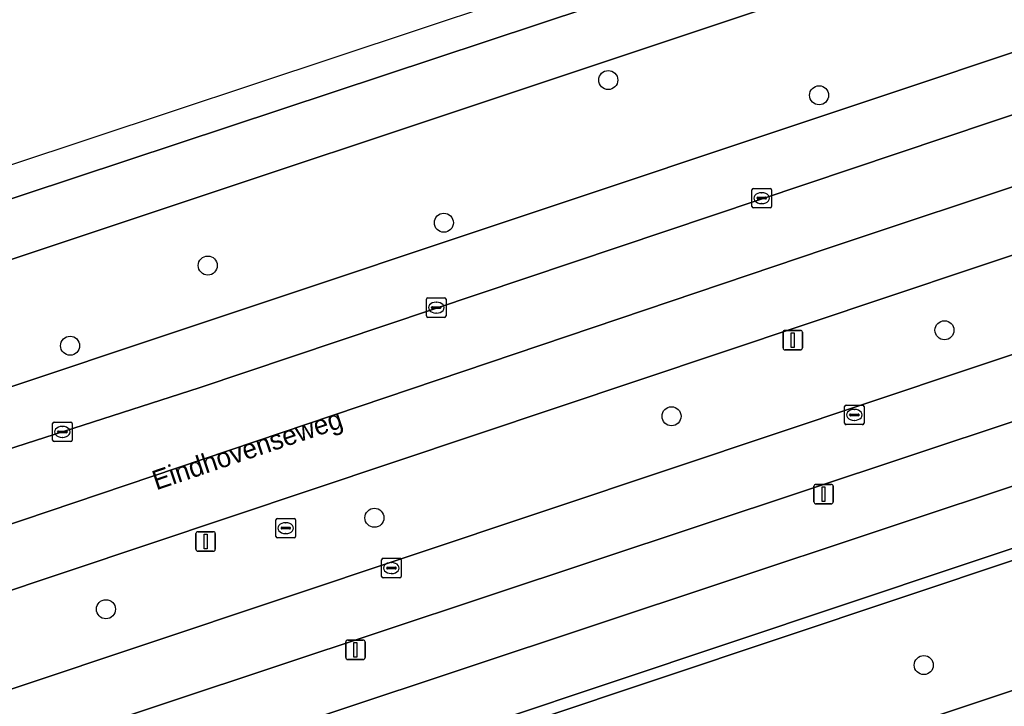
# Model space of a CAD drawing. Extents: x 162082 to 163401, y 388089 to 388636.
# Drawn here: x 162323.5 to 162374, y 388530.6 to 388565.9 of the extents above; entities that cross this region are included whole.
import ezdxf

# ---------------------------------------------------------------- set-up
doc = ezdxf.new("R2010")
doc.units = 0
for name, color, linetype in [('IMGEO_Berm_groen', 7, 'Continuous'), ('IMGEO_Boom', 7, 'Continuous'), ('IMGEO_Fietspad_gesloten', 7, 'Continuous'), ('IMGEO_Groenvoorziening', 7, 'Continuous'), ('IMGEO_Kolk', 7, 'Continuous'), ('IMGEO_Lichtmast', 7, 'Continuous'), ('IMGEO_Loofbos', 7, 'Continuous'), ('IMGEO_Muur', 7, 'Continuous'), ('IMGEO_Openbare_ruimte_label', 7, 'Continuous'), ('IMGEO_Rijbaan_lokaal_open', 7, 'Continuous'), ('IMGEO_Rijbaan_regionaal_gesloten', 7, 'Continuous'), ('IMGEO_Rioolput', 7, 'Continuous'), ('IMGEO_Voetpad_open', 7, 'Continuous')]:
    doc.layers.add(name, color=color, linetype=linetype)

msp = doc.modelspace()

# ---------------------------------------------------------------- linework, layer by layer
at = {"layer": 'IMGEO_Berm_groen'}
for points in [[(162305.451, 388538.219), (162332.69, 388546.968), (162399.716, 388569.478), (162413.989, 388574.473), (162418.106, 388576.047), (162437.195, 388583.81), (162451.904, 388590.81), (162455.673, 388592.786), (162460.253, 388595.296), (162464.345, 388597.791), (162461.385, 388602.688), (162459.602, 388602.099), (162456.539, 388601.383), (162452.615, 388600.64), (162439.781, 388596.97), (162433.475, 388594.699), (162421.176, 388590.09), (162415.71, 388587.948), (162412.543, 388586.743), (162399.669, 388582.113), (162384.419, 388576.999), (162260.365, 388535.934)], [(162520.527, 388586.182), (162520.922, 388586.037), (162527.032, 388580.803), (162527.255, 388580.37), (162527.4, 388578.214), (162528.501, 388578.326), (162528.996, 388578.377), (162528.682, 388581.286), (162520.573, 388588.069), (162515.7, 388587.719), (162508.323, 388586.366), (162506.331, 388585.858), (162500, 388583.748), (162408.33, 388553.192), (162359.569, 388536.999), (162273.308, 388508.352), (162273.962, 388506.386), (162287.972, 388511.055), (162288.31, 388509.989), (162413.523, 388551.803)], [(162357.09, 388542.897), (162402.477, 388558.046), (162401.536, 388560.825), (162393.989, 388558.325), (162393.435, 388559.99), (162385.385, 388557.433), (162355.218, 388547.35), (162313.324, 388533.347), (162266.789, 388517.649), (162245.171, 388510.356)], [(162247.329, 388506.185), (162270.419, 388514.23), (162302.958, 388524.829), (162357.09, 388542.897)]]:
    msp.add_lwpolyline(points, dxfattribs=at)
msp.add_lwpolyline([(162430.761, 388588.441), (162430.463, 388588.22), (162408.858, 388575.655), (162274.873, 388530.968), (162272.85, 388536.857), (162406.099, 388581.211), (162429.543, 388590.327), (162429.659, 388590.362), (162430.028, 388590.392), (162430.388, 388590.303), (162430.701, 388590.105), (162430.935, 388589.817), (162431.065, 388589.47), (162431.078, 388589.1), (162430.973, 388588.744)], close=True, dxfattribs=at)
at = {"layer": 'IMGEO_Boom'}
for centre in [(162353.695, 388562.76), (162364.517, 388561.979), (162345.257, 388555.443), (162333.138, 388553.246), (162370.951, 388549.929), (162326.072, 388549.135), (162356.943, 388545.517), (162341.692, 388540.313), (162327.914, 388535.622), (162369.89, 388532.758)]:
    msp.add_circle(centre, 0.489, dxfattribs=at)
at = {"layer": 'IMGEO_Fietspad_gesloten'}
for points in [[(162492.774, 388587.939), (162492.195, 388587.649), (162489.47, 388586.723), (162488.602, 388586.42), (162488.512, 388586.676), (162456.343, 388575.895), (162456.446, 388575.59), (162435.489, 388568.8), (162417.299, 388562.993), (162403.893, 388558.518), (162404.011, 388558.16), (162402.599, 388557.685), (162402.477, 388558.046), (162357.09, 388542.897), (162302.958, 388524.829), (162270.419, 388514.23), (162247.329, 388506.185)], [(162245.441, 388505.444), (162247.114, 388502.698), (162249.604, 388503.789), (162358.353, 388539.891), (162407.328, 388556.149)]]:
    msp.add_lwpolyline(points, dxfattribs=at)
at = {"layer": 'IMGEO_Groenvoorziening'}
msp.add_lwpolyline([(162289.858, 388503.273), (162391.677, 388537.203), (162407.598, 388536.86), (162407.72, 388541.754), (162405.921, 388548.632), (162287.922, 388509.227)], close=True, dxfattribs=at)
at = {"layer": 'IMGEO_Kolk'}
for p, q in [((162361.07, 388556.278), (162361.07, 388557.13)), ((162361.145, 388557.204), (162361.997, 388557.204)), ((162362.071, 388557.13), (162362.071, 388556.278)), ((162361.329, 388556.698), (162361.329, 388556.71)), ((162361.767, 388556.661), (162361.369, 388556.661)), ((162361.372, 388556.747), (162361.77, 388556.747)), ((162361.558, 388556.984), (162361.583, 388556.984)), ((162361.813, 388556.71), (162361.813, 388556.698)), ((162361.997, 388556.204), (162361.145, 388556.204)), ((162361.581, 388556.424), (162361.556, 388556.424)), ((162344.366, 388550.663), (162344.366, 388551.515)), ((162344.441, 388551.589), (162345.293, 388551.589)), ((162345.367, 388551.515), (162345.367, 388550.663)), ((162344.625, 388551.083), (162344.625, 388551.095)), ((162345.063, 388551.046), (162344.665, 388551.046)), ((162344.668, 388551.132), (162345.066, 388551.132)), ((162344.854, 388551.369), (162344.879, 388551.369)), ((162345.109, 388551.095), (162345.109, 388551.083)), ((162345.293, 388550.589), (162344.441, 388550.589)), ((162344.877, 388550.809), (162344.852, 388550.809)), ((162365.824, 388545.161), (162365.824, 388546.013)), ((162365.899, 388546.087), (162366.751, 388546.087)), ((162366.825, 388546.013), (162366.825, 388545.161)), ((162366.083, 388545.581), (162366.083, 388545.593)), ((162366.521, 388545.544), (162366.123, 388545.544)), ((162366.126, 388545.63), (162366.524, 388545.63)), ((162366.312, 388545.867), (162366.337, 388545.867)), ((162366.567, 388545.593), (162366.567, 388545.581)), ((162325.175, 388544.29), (162325.175, 388545.142)), ((162325.25, 388545.216), (162326.102, 388545.216)), ((162325.663, 388544.996), (162325.688, 388544.996)), ((162326.176, 388545.142), (162326.176, 388544.29)), ((162366.751, 388545.087), (162365.899, 388545.087)), ((162366.335, 388545.307), (162366.31, 388545.307)), ((162325.434, 388544.71), (162325.434, 388544.722)), ((162325.872, 388544.673), (162325.474, 388544.673)), ((162325.477, 388544.759), (162325.875, 388544.759)), ((162325.686, 388544.436), (162325.661, 388544.436)), ((162325.918, 388544.722), (162325.918, 388544.71)), ((162326.102, 388544.216), (162325.25, 388544.216)), ((162342.064, 388537.307), (162342.064, 388538.159)), ((162342.139, 388538.233), (162342.991, 388538.233)), ((162342.552, 388538.013), (162342.577, 388538.013)), ((162343.065, 388538.159), (162343.065, 388537.307)), ((162342.323, 388537.727), (162342.323, 388537.739)), ((162342.761, 388537.69), (162342.363, 388537.69)), ((162342.366, 388537.776), (162342.764, 388537.776)), ((162342.575, 388537.453), (162342.55, 388537.453)), ((162342.807, 388537.739), (162342.807, 388537.727)), ((162342.991, 388537.233), (162342.139, 388537.233))]:
    msp.add_line(p, q, dxfattribs=at)
for points in [[(162361.07, 388556.278), (162361.07, 388557.13)], [(162361.145, 388557.204), (162361.997, 388557.204)], [(162362.071, 388557.13), (162362.071, 388556.278)], [(162361.997, 388556.204), (162361.145, 388556.204)], [(162344.366, 388550.663), (162344.366, 388551.515)], [(162344.441, 388551.589), (162345.293, 388551.589)], [(162345.367, 388551.515), (162345.367, 388550.663)], [(162345.293, 388550.589), (162344.441, 388550.589)], [(162365.824, 388545.161), (162365.824, 388546.013)], [(162365.899, 388546.087), (162366.751, 388546.087)], [(162366.825, 388546.013), (162366.825, 388545.161)], [(162325.175, 388544.29), (162325.175, 388545.142)], [(162325.25, 388545.216), (162326.102, 388545.216)], [(162326.176, 388545.142), (162326.176, 388544.29)], [(162366.751, 388545.087), (162365.899, 388545.087)], [(162326.102, 388544.216), (162325.25, 388544.216)], [(162342.064, 388537.307), (162342.064, 388538.159)], [(162342.139, 388538.233), (162342.991, 388538.233)], [(162343.065, 388538.159), (162343.065, 388537.307)], [(162342.991, 388537.233), (162342.139, 388537.233)]]:
    msp.add_lwpolyline(points, dxfattribs=at)
for centre, radius, start, end in [((162361.147, 388557.128), 0.0765, 91.552, 178.448), ((162361.147, 388557.128), 0.0765, 91.552, 178.448), ((162361.995, 388557.128), 0.0765, 1.552, 88.448), ((162361.995, 388557.128), 0.0765, 1.552, 88.448), ((162361.369, 388556.707), 0.0403, 85.8775, 175.7526), ((162361.366, 388556.697), 0.0366, 178.938, 274.7102), ((162361.77, 388556.704), 0.043, 264.8664, 352.4533), ((162361.774, 388556.709), 0.0386, 1.7309, 96.639), ((162361.147, 388556.28), 0.0765, 181.552, 268.448), ((162361.147, 388556.28), 0.0765, 181.552, 268.448), ((162361.995, 388556.28), 0.0765, 271.552, 358.448), ((162361.995, 388556.28), 0.0765, 271.552, 358.448), ((162344.443, 388551.513), 0.0765, 91.552, 178.448), ((162344.443, 388551.513), 0.0765, 91.552, 178.448), ((162345.291, 388551.513), 0.0765, 1.552, 88.448), ((162345.291, 388551.513), 0.0765, 1.552, 88.448), ((162344.665, 388551.092), 0.0403, 85.8775, 175.7526), ((162344.662, 388551.082), 0.0366, 178.938, 274.7102), ((162345.066, 388551.089), 0.043, 264.8664, 352.4533), ((162345.07, 388551.094), 0.0386, 1.7309, 96.639), ((162344.443, 388550.665), 0.0765, 181.552, 268.448), ((162344.443, 388550.665), 0.0765, 181.552, 268.448), ((162345.291, 388550.665), 0.0765, 271.552, 358.448), ((162345.291, 388550.665), 0.0765, 271.552, 358.448), ((162365.901, 388546.011), 0.0765, 91.552, 178.448), ((162365.901, 388546.011), 0.0765, 91.552, 178.448), ((162366.749, 388546.011), 0.0765, 1.552, 88.448), ((162366.749, 388546.011), 0.0765, 1.552, 88.448), ((162366.123, 388545.59), 0.0403, 85.8775, 175.7526), ((162366.12, 388545.58), 0.0366, 178.938, 274.7102), ((162366.524, 388545.587), 0.043, 264.8664, 352.4533), ((162366.528, 388545.592), 0.0386, 1.7309, 96.639), ((162325.252, 388545.14), 0.0765, 91.552, 178.448), ((162325.252, 388545.14), 0.0765, 91.552, 178.448), ((162326.1, 388545.14), 0.0765, 1.552, 88.448), ((162326.1, 388545.14), 0.0765, 1.552, 88.448), ((162365.901, 388545.163), 0.0765, 181.552, 268.448), ((162365.901, 388545.163), 0.0765, 181.552, 268.448), ((162366.749, 388545.163), 0.0765, 271.552, 358.448), ((162366.749, 388545.163), 0.0765, 271.552, 358.448), ((162325.474, 388544.719), 0.0403, 85.8775, 175.7526), ((162325.471, 388544.709), 0.0366, 178.938, 274.7102), ((162325.875, 388544.716), 0.043, 264.8664, 352.4533), ((162325.879, 388544.721), 0.0386, 1.7309, 96.639), ((162325.252, 388544.292), 0.0765, 181.552, 268.448), ((162325.252, 388544.292), 0.0765, 181.552, 268.448), ((162326.1, 388544.292), 0.0765, 271.552, 358.448), ((162326.1, 388544.292), 0.0765, 271.552, 358.448), ((162342.141, 388538.157), 0.0765, 91.552, 178.448), ((162342.141, 388538.157), 0.0765, 91.552, 178.448), ((162342.989, 388538.157), 0.0765, 1.552, 88.448), ((162342.989, 388538.157), 0.0765, 1.552, 88.448), ((162342.363, 388537.736), 0.0403, 85.8775, 175.7526), ((162342.36, 388537.726), 0.0366, 178.938, 274.7102), ((162342.764, 388537.733), 0.043, 264.8664, 352.4533), ((162342.768, 388537.738), 0.0386, 1.7309, 96.639), ((162342.141, 388537.309), 0.0765, 181.552, 268.448), ((162342.141, 388537.309), 0.0765, 181.552, 268.448), ((162342.989, 388537.309), 0.0765, 271.552, 358.448), ((162342.989, 388537.309), 0.0765, 271.552, 358.448)]:
    msp.add_arc(centre, radius, start, end, dxfattribs=at)
for centre, major_axis, ratio, start_param, end_param in [((162361.557, 388556.704), (-0.387, 0.002), 0.722429, 4.712389, 7.853982), ((162361.582, 388556.704), (-0.39, 0.002), 0.717154, 1.570796, 4.712389), ((162344.853, 388551.089), (-0.387, 0.002), 0.722429, 4.712389, 7.853982), ((162344.878, 388551.089), (-0.39, 0.002), 0.717154, 1.570796, 4.712389), ((162366.311, 388545.587), (-0.387, 0.002), 0.722429, 4.712389, 7.853982), ((162366.336, 388545.587), (-0.39, 0.002), 0.717154, 1.570796, 4.712389), ((162325.662, 388544.716), (-0.387, 0.002), 0.722429, 4.712389, 7.853982), ((162325.687, 388544.716), (-0.39, 0.002), 0.717154, 1.570796, 4.712389), ((162342.551, 388537.733), (-0.387, 0.002), 0.722429, 4.712389, 7.853982), ((162342.576, 388537.733), (-0.39, 0.002), 0.717154, 1.570796, 4.712389)]:
    msp.add_ellipse(centre, major_axis=major_axis, ratio=ratio, start_param=start_param, end_param=end_param, dxfattribs=at)
at = {"layer": 'IMGEO_Lichtmast'}
for p, q in [((162362.669, 388549.023), (162362.669, 388549.823)), ((162362.669, 388549.823), (162362.669, 388549.023)), ((162362.769, 388549.923), (162363.559, 388549.923)), ((162363.559, 388549.923), (162362.769, 388549.923)), ((162363.659, 388549.823), (162363.659, 388549.023)), ((162363.659, 388549.023), (162363.659, 388549.823)), ((162363.559, 388548.923), (162362.769, 388548.923)), ((162362.769, 388548.923), (162363.559, 388548.923)), ((162364.249, 388541.127), (162364.249, 388541.927)), ((162364.249, 388541.927), (162364.249, 388541.127)), ((162364.349, 388542.027), (162365.139, 388542.027)), ((162365.139, 388542.027), (162364.349, 388542.027)), ((162365.239, 388541.927), (162365.239, 388541.127)), ((162365.239, 388541.127), (162365.239, 388541.927)), ((162365.139, 388541.027), (162364.349, 388541.027)), ((162364.349, 388541.027), (162365.139, 388541.027)), ((162332.534, 388538.698), (162332.534, 388539.498)), ((162332.534, 388539.498), (162332.534, 388538.698)), ((162332.634, 388539.598), (162333.424, 388539.598)), ((162333.424, 388539.598), (162332.634, 388539.598)), ((162333.524, 388539.498), (162333.524, 388538.698)), ((162333.524, 388538.698), (162333.524, 388539.498)), ((162333.424, 388538.598), (162332.634, 388538.598)), ((162332.634, 388538.598), (162333.424, 388538.598)), ((162340.224, 388533.142), (162340.224, 388533.942)), ((162340.224, 388533.942), (162340.224, 388533.142)), ((162340.324, 388534.042), (162341.114, 388534.042)), ((162341.114, 388534.042), (162340.324, 388534.042)), ((162341.214, 388533.942), (162341.214, 388533.142)), ((162341.214, 388533.142), (162341.214, 388533.942)), ((162341.114, 388533.042), (162340.324, 388533.042)), ((162340.324, 388533.042), (162341.114, 388533.042))]:
    msp.add_line(p, q, dxfattribs=at)
for points in [[(162363.089, 388549.798), (162363.239, 388549.798), (162363.239, 388549.048), (162363.089, 388549.048), (162363.089, 388549.798)], [(162364.669, 388541.902), (162364.819, 388541.902), (162364.819, 388541.152), (162364.669, 388541.152), (162364.669, 388541.902)], [(162332.954, 388539.473), (162333.104, 388539.473), (162333.104, 388538.723), (162332.954, 388538.723), (162332.954, 388539.473)], [(162340.644, 388533.917), (162340.794, 388533.917), (162340.794, 388533.167), (162340.644, 388533.167), (162340.644, 388533.917)]]:
    msp.add_lwpolyline(points, dxfattribs=at)
for centre, start, end in [((162362.769, 388549.823), 90, 180), ((162362.769, 388549.823), 90, 180), ((162363.559, 388549.823), 0, 90), ((162363.559, 388549.823), 360, 90), ((162362.769, 388549.023), 180, 270), ((162362.769, 388549.023), 180, 270), ((162363.559, 388549.023), 270, 0), ((162363.559, 388549.023), 270, 0), ((162364.349, 388541.927), 90, 180), ((162364.349, 388541.927), 90, 180), ((162365.139, 388541.927), 0, 90), ((162365.139, 388541.927), 360, 90), ((162364.349, 388541.127), 180, 270), ((162364.349, 388541.127), 180, 270), ((162365.139, 388541.127), 270, 0), ((162365.139, 388541.127), 270, 0), ((162332.634, 388539.498), 90, 180), ((162332.634, 388539.498), 90, 180), ((162333.424, 388539.498), 0, 90), ((162333.424, 388539.498), 360, 90), ((162332.634, 388538.698), 180, 270), ((162332.634, 388538.698), 180, 270), ((162333.424, 388538.698), 270, 0), ((162333.424, 388538.698), 270, 0), ((162340.324, 388533.942), 90, 180), ((162340.324, 388533.942), 90, 180), ((162341.114, 388533.942), 0, 90), ((162341.114, 388533.942), 360, 90), ((162340.324, 388533.142), 180, 270), ((162340.324, 388533.142), 180, 270), ((162341.114, 388533.142), 270, 0), ((162341.114, 388533.142), 270, 0)]:
    msp.add_arc(centre, 0.1, start, end, dxfattribs=at)
at = {"layer": 'IMGEO_Loofbos'}
msp.add_lwpolyline([(162274.873, 388530.968), (162408.858, 388575.655), (162430.463, 388588.22), (162430.761, 388588.441), (162430.973, 388588.744), (162431.078, 388589.1), (162431.065, 388589.47), (162430.935, 388589.817), (162430.701, 388590.105), (162430.388, 388590.303), (162430.028, 388590.392), (162429.659, 388590.362), (162429.543, 388590.327), (162406.099, 388581.211), (162272.85, 388536.857)], close=True, dxfattribs=at)
at = {"layer": 'IMGEO_Muur'}
msp.add_lwpolyline([(162510.249, 388584.742), (162506.611, 388583.883), (162500, 388581.823), (162413.144, 388552.843), (162413.523, 388551.803), (162288.31, 388509.989), (162287.972, 388511.055), (162273.962, 388506.386), (162274.16, 388505.819), (162287.584, 388510.293), (162287.922, 388509.227), (162405.921, 388548.632)], dxfattribs=at)
at = {"layer": 'IMGEO_Rijbaan_lokaal_open'}
msp.add_lwpolyline([(162391.677, 388537.203), (162289.858, 388503.273), (162286.991, 388502.318), (162282.421, 388500.795), (162282.872, 388495.185), (162297.412, 388500), (162301.437, 388501.333), (162388.381, 388530.322), (162407.388, 388529.916), (162410.126, 388527.323), (162411.248, 388527.271), (162411.22, 388528.537), (162417.008, 388533.087), (162419.312, 388533.05), (162419.363, 388534.531), (162419.378, 388534.914), (162413.801, 388535.011)], dxfattribs=at)
at = {"layer": 'IMGEO_Rijbaan_regionaal_gesloten'}
for points in [[(162478.645, 388607.019), (162473.33, 388603.27), (162464.345, 388597.791), (162460.253, 388595.296), (162455.673, 388592.786), (162451.904, 388590.81), (162437.195, 388583.81), (162418.106, 388576.047), (162413.989, 388574.473), (162399.716, 388569.478), (162332.69, 388546.968), (162305.451, 388538.219), (162292.901, 388534.37), (162264.303, 388524.726), (162228.005, 388512.485), (162218.53, 388509.288), (162221.111, 388502.504), (162228.4, 388504.975)], [(162364.881, 388554.101), (162387.911, 388561.769), (162403.679, 388566.355), (162405.194, 388566.795), (162427.635, 388575.065), (162434.893, 388577.8), (162444.712, 388582.862), (162459.845, 388590.577), (162466.492, 388594.32), (162468.343, 388595.489), (162476.642, 388600.729), (162481.2, 388603.923)], [(162355.218, 388547.35), (162385.385, 388557.433), (162393.435, 388559.99), (162400.37, 388562.192), (162411.439, 388565.824), (162411.796, 388565.941), (162417.074, 388568.315), (162418.172, 388568.882), (162423.455, 388571.706), (162428.707, 388574.61), (162434.893, 388577.8), (162427.635, 388575.065), (162405.194, 388566.795), (162403.679, 388566.355), (162387.911, 388561.769), (162364.881, 388554.101), (162308.972, 388535.245), (162265.607, 388521.013), (162263.032, 388520.167), (162239.544, 388512.185)], [(162239.544, 388512.185), (162263.032, 388520.167), (162265.607, 388521.013), (162308.972, 388535.245), (162364.881, 388554.101)], [(162245.171, 388510.356), (162266.789, 388517.649), (162313.324, 388533.347), (162355.218, 388547.35)]]:
    msp.add_lwpolyline(points, dxfattribs=at)
msp.add_lwpolyline([(162213.949, 388522.23), (162214.702, 388520.241), (162233.582, 388526.841), (162245.812, 388531.116), (162260.365, 388535.934), (162384.419, 388576.999), (162399.669, 388582.113), (162412.543, 388586.743), (162403.336, 388584.036), (162399.509, 388583.053), (162392.024, 388581.129), (162390.012, 388580.628)], close=True, dxfattribs=at)
at = {"layer": 'IMGEO_Rioolput'}
for p, q in [((162336.639, 388539.354), (162336.639, 388540.206)), ((162336.714, 388540.28), (162337.566, 388540.28)), ((162337.127, 388540.06), (162337.152, 388540.06)), ((162337.64, 388540.206), (162337.64, 388539.354)), ((162336.898, 388539.774), (162336.898, 388539.786)), ((162337.336, 388539.737), (162336.938, 388539.737)), ((162336.941, 388539.823), (162337.339, 388539.823)), ((162337.15, 388539.5), (162337.125, 388539.5)), ((162337.382, 388539.786), (162337.382, 388539.774)), ((162337.566, 388539.28), (162336.714, 388539.28))]:
    msp.add_line(p, q, dxfattribs=at)
for points in [[(162336.639, 388539.354), (162336.639, 388540.206)], [(162336.714, 388540.28), (162337.566, 388540.28)], [(162337.64, 388540.206), (162337.64, 388539.354)], [(162337.566, 388539.28), (162336.714, 388539.28)]]:
    msp.add_lwpolyline(points, dxfattribs=at)
for centre, radius, start, end in [((162336.716, 388540.204), 0.0765, 91.552, 178.448), ((162336.716, 388540.204), 0.0765, 91.552, 178.448), ((162337.564, 388540.204), 0.0765, 1.552, 88.448), ((162337.564, 388540.204), 0.0765, 1.552, 88.448), ((162336.938, 388539.783), 0.0403, 85.8775, 175.7526), ((162336.935, 388539.773), 0.0366, 178.938, 274.7102), ((162337.339, 388539.78), 0.043, 264.8664, 352.4533), ((162337.343, 388539.785), 0.0386, 1.7309, 96.639), ((162336.716, 388539.356), 0.0765, 181.552, 268.448), ((162336.716, 388539.356), 0.0765, 181.552, 268.448), ((162337.564, 388539.356), 0.0765, 271.552, 358.448), ((162337.564, 388539.356), 0.0765, 271.552, 358.448)]:
    msp.add_arc(centre, radius, start, end, dxfattribs=at)
for centre, major_axis, ratio, start_param, end_param in [((162337.126, 388539.78), (-0.387, 0.002), 0.722429, 4.712389, 7.853982), ((162337.151, 388539.78), (-0.39, 0.002), 0.717154, 1.570796, 4.712389)]:
    msp.add_ellipse(centre, major_axis=major_axis, ratio=ratio, start_param=start_param, end_param=end_param, dxfattribs=at)
at = {"layer": 'IMGEO_Voetpad_open'}
for points in [[(162497.882, 388586.227), (162488.392, 388583.036), (162457.174, 388572.698), (162436.199, 388565.723), (162407.328, 388556.149), (162358.353, 388539.891), (162249.604, 388503.789), (162247.114, 388502.698)], [(162248.431, 388500), (162248.619, 388500.078), (162249.527, 388500.414), (162253.51, 388501.784), (162270.392, 388507.396), (162271.052, 388505.442), (162272.026, 388502.587), (162285.393, 388507.043), (162285.583, 388506.474), (162286.991, 388502.318), (162289.858, 388503.273), (162287.922, 388509.227), (162287.584, 388510.293), (162274.16, 388505.819), (162273.962, 388506.386), (162273.308, 388508.352), (162359.569, 388536.999), (162408.33, 388553.192), (162500, 388583.748)]]:
    msp.add_lwpolyline(points, dxfattribs=at)

# ---------------------------------------------------------------- texts
at = {"layer": 'IMGEO_Openbare_ruimte_label'}
msp.add_text('Eindhovenseweg', height=1, rotation=18.598, dxfattribs=at).set_placement((162330.497, 388541.718))

doc.saveas('drawing.dxf')
